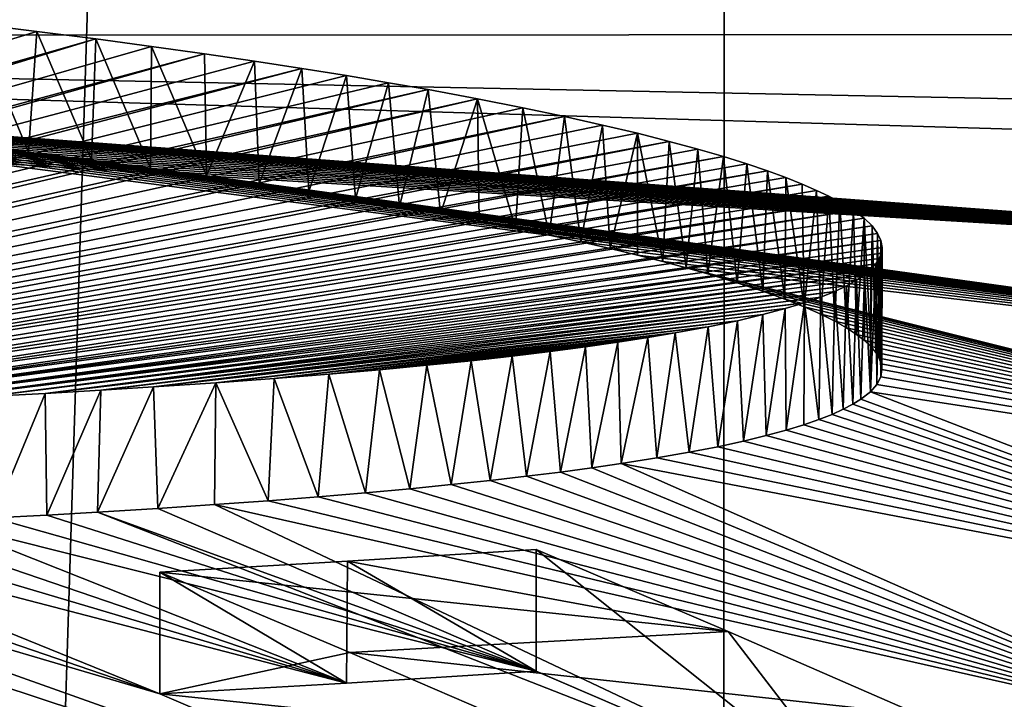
# Model space of a CAD drawing. Header units: millimetres. Extents: x -24 to 24, y 0 to 188.
# Tile 425 of 460: x 1.679 to 2.451, y 173.984 to 174.517. Entities that reach past the tile are written whole.
import ezdxf

# ---------------------------------------------------------------- set-up
doc = ezdxf.new("R2010")
doc.units = ezdxf.units.MM
doc.header["$LTSCALE"] = 58.620611
for name, color, linetype in [('169', 7, 'CONTINUOUS'), ('410', 7, 'CONTINUOUS'), ('412', 7, 'CONTINUOUS'), ('415', 7, 'CONTINUOUS'), ('419', 7, 'CONTINUOUS'), ('420', 7, 'CONTINUOUS'), ('421', 7, 'CONTINUOUS'), ('431', 7, 'CONTINUOUS'), ('432', 7, 'CONTINUOUS'), ('78', 7, 'CONTINUOUS'), ('80', 7, 'CONTINUOUS')]:
    doc.layers.add(name, color=color, linetype=linetype)

msp = doc.modelspace()

# ---------------------------------------------------------------- linework, layer by layer
at = {"layer": '169', "color": 7, "linetype": 'CONTINUOUS'}
for points in [[(0, 147.64197, 255.53095), (2.21484, 147.61118, 255.43329), (0, 178.70804, 246.0331), (0, 147.64197, 255.53095)], [(0, 178.70804, 246.0331), (2.21484, 147.61118, 255.43329), (2.23412, 178.67503, 245.93552), (0, 178.70804, 246.0331)], [(2.23412, 178.67503, 245.93552), (2.21484, 147.61118, 255.43329), (4.44967, 178.57632, 245.64352), (2.23412, 178.67503, 245.93552)], [(2.21484, 147.61118, 255.43329), (4.41078, 147.51907, 255.14114), (4.44967, 178.57632, 245.64352), (2.21484, 147.61118, 255.43329)]]:
    msp.add_3dface(points, dxfattribs=at)
at = {"layer": '410', "color": 7, "linetype": 'CONTINUOUS'}
for points in [[(1.42886, 174.78542, 225.67391), (1.6976, 174.7518, 225.56895), (0.00029, 174.50448, 224.38224), (1.42886, 174.78542, 225.67391)], [(1.6976, 174.7518, 225.56895), (1.95682, 174.71264, 225.44662), (0.00029, 174.50448, 224.38224), (1.6976, 174.7518, 225.56895)], [(1.95682, 174.71264, 225.44662), (2.20546, 174.66816, 225.30761), (0.00029, 174.50448, 224.38224), (1.95682, 174.71264, 225.44662)], [(2.20546, 174.66816, 225.30761), (2.44211, 174.61865, 225.15273), (0.00029, 174.50448, 224.38224), (2.20546, 174.66816, 225.30761)], [(2.44211, 174.61865, 225.15273), (2.66574, 174.5644, 224.98292), (0.00029, 174.50448, 224.38224), (2.44211, 174.61865, 225.15273)], [(2.66574, 174.5644, 224.98292), (2.87548, 174.50569, 224.79895), (0.00029, 174.50448, 224.38224), (2.66574, 174.5644, 224.98292)], [(2.87548, 174.50569, 224.79895), (3.07031, 174.44282, 224.60179), (0.00029, 174.50448, 224.38224), (2.87548, 174.50569, 224.79895)], [(3.07031, 174.44282, 224.60179), (3.16019, 174.41056, 224.50059), (0.00029, 174.50448, 224.38224), (3.07031, 174.44282, 224.60179)], [(0.00029, 174.50448, 224.38224), (3.16019, 174.41056, 224.50059), (3.14746, 174.31505, 224.12432), (0.00029, 174.50448, 224.38224)], [(0.06754, 174.50432, 224.38187), (0.00029, 174.50448, 224.38224), (3.14746, 174.31505, 224.12432), (0.06754, 174.50432, 224.38187)], [(0.13358, 174.50391, 224.38094), (0.06754, 174.50432, 224.38187), (3.14746, 174.31505, 224.12432), (0.13358, 174.50391, 224.38094)], [(0.19841, 174.50327, 224.37949), (0.13358, 174.50391, 224.38094), (3.14746, 174.31505, 224.12432), (0.19841, 174.50327, 224.37949)], [(0.26202, 174.5024, 224.37753), (0.19841, 174.50327, 224.37949), (3.14746, 174.31505, 224.12432), (0.26202, 174.5024, 224.37753)], [(0.32442, 174.50132, 224.3751), (0.26202, 174.5024, 224.37753), (3.14746, 174.31505, 224.12432), (0.32442, 174.50132, 224.3751)], [(0.38572, 174.50004, 224.37221), (0.32442, 174.50132, 224.3751), (3.14746, 174.31505, 224.12432), (0.38572, 174.50004, 224.37221)], [(0.4578, 174.49825, 224.36818), (0.38572, 174.50004, 224.37221), (3.14746, 174.31505, 224.12432), (0.4578, 174.49825, 224.36818)], [(0.52796, 174.49622, 224.36358), (0.4578, 174.49825, 224.36818), (3.14746, 174.31505, 224.12432), (0.52796, 174.49622, 224.36358)], [(0.59585, 174.49397, 224.35848), (0.52796, 174.49622, 224.36358), (3.14746, 174.31505, 224.12432), (0.59585, 174.49397, 224.35848)], [(0.66121, 174.49154, 224.35295), (0.59585, 174.49397, 224.35848), (3.14746, 174.31505, 224.12432), (0.66121, 174.49154, 224.35295)], [(0.72417, 174.48895, 224.34704), (0.66121, 174.49154, 224.35295), (3.14746, 174.31505, 224.12432), (0.72417, 174.48895, 224.34704)], [(0.78501, 174.48621, 224.34076), (0.72417, 174.48895, 224.34704), (3.14746, 174.31505, 224.12432), (0.78501, 174.48621, 224.34076)], [(0.84396, 174.48332, 224.33414), (0.78501, 174.48621, 224.34076), (3.14746, 174.31505, 224.12432), (0.84396, 174.48332, 224.33414)], [(0.90119, 174.4803, 224.32719), (0.84396, 174.48332, 224.33414), (3.14746, 174.31505, 224.12432), (0.90119, 174.4803, 224.32719)], [(0.95645, 174.47718, 224.31996), (0.90119, 174.4803, 224.32719), (3.14746, 174.31505, 224.12432), (0.95645, 174.47718, 224.31996)], [(1.00989, 174.47397, 224.31248), (0.95645, 174.47718, 224.31996), (3.14746, 174.31505, 224.12432), (1.00989, 174.47397, 224.31248)], [(1.07436, 174.46982, 224.30279), (1.00989, 174.47397, 224.31248), (3.14746, 174.31505, 224.12432), (1.07436, 174.46982, 224.30279)], [(1.13635, 174.46554, 224.29275), (1.07436, 174.46982, 224.30279), (3.14746, 174.31505, 224.12432), (1.13635, 174.46554, 224.29275)], [(1.1957, 174.46118, 224.28243), (1.13635, 174.46554, 224.29275), (3.14746, 174.31505, 224.12432), (1.1957, 174.46118, 224.28243)], [(1.2527, 174.45673, 224.27186), (1.1957, 174.46118, 224.28243), (3.14746, 174.31505, 224.12432), (1.2527, 174.45673, 224.27186)], [(1.30756, 174.4522, 224.26102), (1.2527, 174.45673, 224.27186), (3.08699, 174.22026, 223.75087), (1.30756, 174.4522, 224.26102)], [(3.08699, 174.22026, 223.75087), (1.2527, 174.45673, 224.27186), (3.14746, 174.31505, 224.12432), (3.08699, 174.22026, 223.75087)], [(1.36012, 174.44763, 224.25), (1.30756, 174.4522, 224.26102), (3.08699, 174.22026, 223.75087), (1.36012, 174.44763, 224.25)], [(1.41053, 174.44301, 224.2388), (1.36012, 174.44763, 224.25), (3.08699, 174.22026, 223.75087), (1.41053, 174.44301, 224.2388)], [(1.45902, 174.43835, 224.22741), (1.41053, 174.44301, 224.2388), (3.08699, 174.22026, 223.75087), (1.45902, 174.43835, 224.22741)], [(1.50552, 174.43366, 224.2159), (1.45902, 174.43835, 224.22741), (3.08699, 174.22026, 223.75087), (1.50552, 174.43366, 224.2159)], [(1.55006, 174.42897, 224.20428), (1.50552, 174.43366, 224.2159), (3.08699, 174.22026, 223.75087), (1.55006, 174.42897, 224.20428)], [(1.59285, 174.42426, 224.19255), (1.55006, 174.42897, 224.20428), (3.08699, 174.22026, 223.75087), (1.59285, 174.42426, 224.19255)], [(1.63392, 174.41955, 224.18072), (1.59285, 174.42426, 224.19255), (3.08699, 174.22026, 223.75087), (1.63392, 174.41955, 224.18072)], [(1.68593, 174.41329, 224.16487), (1.63392, 174.41955, 224.18072), (3.08699, 174.22026, 223.75087), (1.68593, 174.41329, 224.16487)], [(1.73516, 174.40705, 224.14891), (1.68593, 174.41329, 224.16487), (3.08699, 174.22026, 223.75087), (1.73516, 174.40705, 224.14891)], [(1.78161, 174.40085, 224.13289), (1.73516, 174.40705, 224.14891), (3.08699, 174.22026, 223.75087), (1.78161, 174.40085, 224.13289)], [(1.8254, 174.39471, 224.11685), (1.78161, 174.40085, 224.13289), (3.08699, 174.22026, 223.75087), (1.8254, 174.39471, 224.11685)], [(1.86677, 174.38861, 224.10078), (1.8254, 174.39471, 224.11685), (3.08699, 174.22026, 223.75087), (1.86677, 174.38861, 224.10078)], [(1.90564, 174.3826, 224.08475), (1.86677, 174.38861, 224.10078), (3.08699, 174.22026, 223.75087), (1.90564, 174.3826, 224.08475)], [(1.9423, 174.37665, 224.06875), (1.90564, 174.3826, 224.08475), (3.08699, 174.22026, 223.75087), (1.9423, 174.37665, 224.06875)], [(1.97671, 174.37079, 224.05281), (1.9423, 174.37665, 224.06875), (3.08699, 174.22026, 223.75087), (1.97671, 174.37079, 224.05281)], [(2.00901, 174.36502, 224.03695), (1.97671, 174.37079, 224.05281), (3.08699, 174.22026, 223.75087), (2.00901, 174.36502, 224.03695)], [(2.03935, 174.35934, 224.02118), (2.00901, 174.36502, 224.03695), (3.08699, 174.22026, 223.75087), (2.03935, 174.35934, 224.02118)], [(2.06769, 174.35377, 224.00554), (2.03935, 174.35934, 224.02118), (3.08699, 174.22026, 223.75087), (2.06769, 174.35377, 224.00554)], [(2.09424, 174.34829, 223.99002), (2.06769, 174.35377, 224.00554), (3.08699, 174.22026, 223.75087), (2.09424, 174.34829, 223.99002)], [(2.11898, 174.34293, 223.97466), (2.09424, 174.34829, 223.99002), (3.08699, 174.22026, 223.75087), (2.11898, 174.34293, 223.97466)], [(2.14202, 174.33768, 223.95946), (2.11898, 174.34293, 223.97466), (3.08699, 174.22026, 223.75087), (2.14202, 174.33768, 223.95946)], [(2.16348, 174.33254, 223.94444), (2.14202, 174.33768, 223.95946), (3.08699, 174.22026, 223.75087), (2.16348, 174.33254, 223.94444)], [(2.18333, 174.32753, 223.92963), (2.16348, 174.33254, 223.94444), (3.08699, 174.22026, 223.75087), (2.18333, 174.32753, 223.92963)], [(2.20174, 174.32264, 223.91502), (2.18333, 174.32753, 223.92963), (3.08699, 174.22026, 223.75087), (2.20174, 174.32264, 223.91502)], [(2.2187, 174.31787, 223.90065), (2.20174, 174.32264, 223.91502), (2.97952, 174.12803, 223.38748), (2.2187, 174.31787, 223.90065)], [(2.97952, 174.12803, 223.38748), (2.20174, 174.32264, 223.91502), (3.08699, 174.22026, 223.75087), (2.97952, 174.12803, 223.38748)], [(2.24164, 174.31096, 223.87955), (2.2187, 174.31787, 223.90065), (2.97952, 174.12803, 223.38748), (2.24164, 174.31096, 223.87955)], [(2.2617, 174.30435, 223.85907), (2.24164, 174.31096, 223.87955), (2.97952, 174.12803, 223.38748), (2.2617, 174.30435, 223.85907)], [(2.27919, 174.29804, 223.83923), (2.2617, 174.30435, 223.85907), (2.97952, 174.12803, 223.38748), (2.27919, 174.29804, 223.83923)], [(2.29425, 174.29203, 223.82005), (2.27919, 174.29804, 223.83923), (2.97952, 174.12803, 223.38748), (2.29425, 174.29203, 223.82005)], [(2.30719, 174.28629, 223.8015), (2.29425, 174.29203, 223.82005), (2.97952, 174.12803, 223.38748), (2.30719, 174.28629, 223.8015)], [(2.31822, 174.2808, 223.7835), (2.30719, 174.28629, 223.8015), (2.97952, 174.12803, 223.38748), (2.31822, 174.2808, 223.7835)], [(2.32751, 174.27553, 223.76601), (2.31822, 174.2808, 223.7835), (2.97952, 174.12803, 223.38748), (2.32751, 174.27553, 223.76601)], [(2.33528, 174.27046, 223.74893), (2.32751, 174.27553, 223.76601), (2.97952, 174.12803, 223.38748), (2.33528, 174.27046, 223.74893)], [(2.34162, 174.26556, 223.73223), (2.33528, 174.27046, 223.74893), (2.97952, 174.12803, 223.38748), (2.34162, 174.26556, 223.73223)], [(2.34667, 174.2608, 223.7158), (2.34162, 174.26556, 223.73223), (2.97952, 174.12803, 223.38748), (2.34667, 174.2608, 223.7158)], [(2.3505, 174.25617, 223.69963), (2.34667, 174.2608, 223.7158), (2.97952, 174.12803, 223.38748), (2.3505, 174.25617, 223.69963)], [(2.35318, 174.25167, 223.68368), (2.3505, 174.25617, 223.69963), (2.97952, 174.12803, 223.38748), (2.35318, 174.25167, 223.68368)], [(2.35477, 174.24725, 223.66784), (2.35318, 174.25167, 223.68368), (2.97952, 174.12803, 223.38748), (2.35477, 174.24725, 223.66784)], [(2.35529, 174.24292, 223.65212), (2.35477, 174.24725, 223.66784), (2.97952, 174.12803, 223.38748), (2.35529, 174.24292, 223.65212)], [(2.3543, 174.23704, 223.63045), (2.35529, 174.24292, 223.65212), (2.97952, 174.12803, 223.38748), (2.3543, 174.23704, 223.63045)], [(2.34618, 174.22541, 223.58637), (2.3513, 174.23122, 223.60859), (2.97952, 174.12803, 223.38748), (2.34618, 174.22541, 223.58637)], [(2.3513, 174.23122, 223.60859), (2.3543, 174.23704, 223.63045), (2.97952, 174.12803, 223.38748), (2.3513, 174.23122, 223.60859)], [(2.33877, 174.21957, 223.56362), (2.34618, 174.22541, 223.58637), (2.82671, 174.03976, 223.03969), (2.33877, 174.21957, 223.56362)], [(2.82671, 174.03976, 223.03969), (2.34618, 174.22541, 223.58637), (2.97952, 174.12803, 223.38748), (2.82671, 174.03976, 223.03969)], [(2.32494, 174.21168, 223.5322), (2.33247, 174.21564, 223.54809), (2.82671, 174.03976, 223.03969), (2.32494, 174.21168, 223.5322)], [(2.33247, 174.21564, 223.54809), (2.33877, 174.21957, 223.56362), (2.82671, 174.03976, 223.03969), (2.33247, 174.21564, 223.54809)], [(2.3058, 174.20362, 223.49913), (2.31608, 174.20768, 223.51589), (2.82671, 174.03976, 223.03969), (2.3058, 174.20362, 223.49913)], [(2.31608, 174.20768, 223.51589), (2.32494, 174.21168, 223.5322), (2.82671, 174.03976, 223.03969), (2.31608, 174.20768, 223.51589)], [(2.28019, 174.1953, 223.46396), (2.29386, 174.19949, 223.48182), (2.82671, 174.03976, 223.03969), (2.28019, 174.1953, 223.46396)], [(2.29386, 174.19949, 223.48182), (2.3058, 174.20362, 223.49913), (2.82671, 174.03976, 223.03969), (2.29386, 174.19949, 223.48182)], [(2.26449, 174.19104, 223.44549), (2.28019, 174.1953, 223.46396), (2.82671, 174.03976, 223.03969), (2.26449, 174.19104, 223.44549)], [(2.22656, 174.18234, 223.40679), (2.24671, 174.18671, 223.42643), (2.82671, 174.03976, 223.03969), (2.22656, 174.18234, 223.40679)], [(2.24671, 174.18671, 223.42643), (2.26449, 174.19104, 223.44549), (2.82671, 174.03976, 223.03969), (2.24671, 174.18671, 223.42643)], [(2.17873, 174.1735, 223.36593), (2.20396, 174.17793, 223.3866), (2.82671, 174.03976, 223.03969), (2.17873, 174.1735, 223.36593)], [(2.20396, 174.17793, 223.3866), (2.22656, 174.18234, 223.40679), (2.82671, 174.03976, 223.03969), (2.20396, 174.17793, 223.3866)], [(2.12772, 174.16574, 223.32865), (2.15067, 174.16906, 223.34477), (2.63088, 173.9568, 222.71277), (2.12772, 174.16574, 223.32865)], [(2.15067, 174.16906, 223.34477), (2.17873, 174.1735, 223.36593), (2.82671, 174.03976, 223.03969), (2.15067, 174.16906, 223.34477)], [(2.63088, 173.9568, 222.71277), (2.15067, 174.16906, 223.34477), (2.82671, 174.03976, 223.03969), (2.63088, 173.9568, 222.71277)], [(2.07642, 174.15912, 223.29573), (2.10299, 174.16242, 223.3123), (2.63088, 173.9568, 222.71277), (2.07642, 174.15912, 223.29573)], [(2.10299, 174.16242, 223.3123), (2.12772, 174.16574, 223.32865), (2.63088, 173.9568, 222.71277), (2.10299, 174.16242, 223.3123)], [(2.01747, 174.15259, 223.26206), (2.04798, 174.15585, 223.279), (2.63088, 173.9568, 222.71277), (2.01747, 174.15259, 223.26206)], [(2.04798, 174.15585, 223.279), (2.07642, 174.15912, 223.29573), (2.63088, 173.9568, 222.71277), (2.04798, 174.15585, 223.279)], [(1.91315, 174.14304, 223.21052), (1.95016, 174.14618, 223.2278), (2.63088, 173.9568, 222.71277), (1.91315, 174.14304, 223.21052)], [(1.95016, 174.14618, 223.2278), (1.98494, 174.14937, 223.24503), (2.63088, 173.9568, 222.71277), (1.95016, 174.14618, 223.2278)], [(1.98494, 174.14937, 223.24503), (2.01747, 174.15259, 223.26206), (2.63088, 173.9568, 222.71277), (1.98494, 174.14937, 223.24503)], [(1.83176, 174.13688, 223.17565), (1.87374, 174.13994, 223.19314), (2.63088, 173.9568, 222.71277), (1.83176, 174.13688, 223.17565)], [(1.87374, 174.13994, 223.19314), (1.91315, 174.14304, 223.21052), (2.63088, 173.9568, 222.71277), (1.87374, 174.13994, 223.19314)], [(1.70019, 174.12867, 223.12678), (1.73993, 174.13095, 223.14065), (2.08403, 174.00618, 222.77001), (1.70019, 174.12867, 223.12678)], [(1.73993, 174.13095, 223.14065), (1.78724, 174.1339, 223.15822), (2.34473, 173.89413, 222.44664), (1.73993, 174.13095, 223.14065)], [(2.08403, 174.00618, 222.77001), (1.73993, 174.13095, 223.14065), (2.34473, 173.89413, 222.44664), (2.08403, 174.00618, 222.77001)], [(1.78724, 174.1339, 223.15822), (1.83176, 174.13688, 223.17565), (2.34473, 173.89413, 222.44664), (1.78724, 174.1339, 223.15822)], [(2.34473, 173.89413, 222.44664), (1.83176, 174.13688, 223.17565), (2.63088, 173.9568, 222.71277), (2.34473, 173.89413, 222.44664)], [(1.52017, 174.11992, 223.07127), (1.56834, 174.12202, 223.08501), (1.93526, 173.99689, 222.71369), (1.52017, 174.11992, 223.07127)], [(1.56834, 174.12202, 223.08501), (1.61448, 174.12418, 223.09884), (1.93526, 173.99689, 222.71369), (1.56834, 174.12202, 223.08501)], [(1.61448, 174.12418, 223.09884), (1.65847, 174.12642, 223.11288), (2.08403, 174.00618, 222.77001), (1.61448, 174.12418, 223.09884)], [(1.93526, 173.99689, 222.71369), (1.61448, 174.12418, 223.09884), (2.08403, 174.00618, 222.77001), (1.93526, 173.99689, 222.71369)], [(1.65847, 174.12642, 223.11288), (1.70019, 174.12867, 223.12678), (2.08403, 174.00618, 222.77001), (1.65847, 174.12642, 223.11288)], [(1.36349, 174.11397, 223.0312), (1.4172, 174.11584, 223.04411), (1.78879, 173.9885, 222.66284), (1.36349, 174.11397, 223.0312)], [(1.4172, 174.11584, 223.04411), (1.46985, 174.11782, 223.05753), (1.78879, 173.9885, 222.66284), (1.4172, 174.11584, 223.04411)], [(1.46985, 174.11782, 223.05753), (1.52017, 174.11992, 223.07127), (1.93526, 173.99689, 222.71369), (1.46985, 174.11782, 223.05753)], [(1.78879, 173.9885, 222.66284), (1.46985, 174.11782, 223.05753), (1.93526, 173.99689, 222.71369), (1.78879, 173.9885, 222.66284)], [(1.09388, 174.10635, 222.97645), (1.14655, 174.10762, 222.9859), (1.94863, 173.77571, 221.99898), (1.09388, 174.10635, 222.97645)], [(1.67188, 173.74278, 221.85669), (1.09388, 174.10635, 222.97645), (1.94863, 173.77571, 221.99898), (1.67188, 173.74278, 221.85669)], [(1.14655, 174.10762, 222.9859), (1.19995, 174.10901, 222.99606), (1.94863, 173.77571, 221.99898), (1.14655, 174.10762, 222.9859)], [(1.19995, 174.10901, 222.99606), (1.25454, 174.11052, 223.00704), (1.94863, 173.77571, 221.99898), (1.19995, 174.10901, 222.99606)], [(1.25454, 174.11052, 223.00704), (1.30945, 174.11218, 223.01881), (1.94863, 173.77571, 221.99898), (1.25454, 174.11052, 223.00704)], [(1.30945, 174.11218, 223.01881), (1.36349, 174.11397, 223.0312), (2.14169, 173.83705, 222.22504), (1.30945, 174.11218, 223.01881)], [(1.94863, 173.77571, 221.99898), (1.30945, 174.11218, 223.01881), (2.14169, 173.83705, 222.22504), (1.94863, 173.77571, 221.99898)], [(2.14169, 173.83705, 222.22504), (1.36349, 174.11397, 223.0312), (1.78879, 173.9885, 222.66284), (2.14169, 173.83705, 222.22504)]]:
    msp.add_3dface(points, dxfattribs=at)
at = {"layer": '412', "color": 7, "linetype": 'CONTINUOUS'}
for points in [[(2.08405, 174.10168, 222.73989), (2.23462, 174.03749, 222.55296), (1.93617, 174.09242, 222.68391), (2.08405, 174.10168, 222.73989)], [(1.93617, 174.09242, 222.68391), (2.23462, 174.03749, 222.55296), (1.78881, 174.08397, 222.63274), (1.93617, 174.09242, 222.68391)], [(1.78881, 174.08397, 222.63274), (2.23462, 174.03749, 222.55296), (1.93783, 174.02096, 222.44756), (1.78881, 174.08397, 222.63274)], [(2.23462, 174.03749, 222.55296), (2.38404, 173.97239, 222.3679), (1.93783, 174.02096, 222.44756), (2.23462, 174.03749, 222.55296)], [(1.93783, 174.02096, 222.44756), (2.38404, 173.97239, 222.3679), (2.08447, 173.95763, 222.26577), (1.93783, 174.02096, 222.44756)]]:
    msp.add_3dface(points, dxfattribs=at)
at = {"layer": '415', "color": 7, "linetype": 'CONTINUOUS'}
for points in [[(1.64361, 174.51397, 224.14767), (1.69234, 174.50808, 224.13273), (0.66333, 174.19431, 222.88841), (1.64361, 174.51397, 224.14767)], [(1.69234, 174.50808, 224.13273), (1.73862, 174.50218, 224.1176), (0.66333, 174.19431, 222.88841), (1.69234, 174.50808, 224.13273)], [(0.66333, 174.19431, 222.88841), (1.73862, 174.50218, 224.1176), (0.72979, 174.19516, 222.89529), (0.66333, 174.19431, 222.88841)], [(1.73862, 174.50218, 224.1176), (1.78242, 174.49632, 224.10246), (0.72979, 174.19516, 222.89529), (1.73862, 174.50218, 224.1176)], [(1.78242, 174.49632, 224.10246), (1.82384, 174.49052, 224.08732), (0.72979, 174.19516, 222.89529), (1.78242, 174.49632, 224.10246)], [(0.72979, 174.19516, 222.89529), (1.82384, 174.49052, 224.08732), (0.77682, 174.19584, 222.90061), (0.72979, 174.19516, 222.89529)], [(1.82384, 174.49052, 224.08732), (1.86311, 174.48475, 224.07209), (0.77682, 174.19584, 222.90061), (1.82384, 174.49052, 224.08732)], [(1.86311, 174.48475, 224.07209), (1.90014, 174.47906, 224.05695), (0.77682, 174.19584, 222.90061), (1.86311, 174.48475, 224.07209)], [(0.77682, 174.19584, 222.90061), (1.90014, 174.47906, 224.05695), (0.82639, 174.19658, 222.90657), (0.77682, 174.19584, 222.90061)], [(1.90014, 174.47906, 224.05695), (1.93515, 174.47342, 224.04181), (0.82639, 174.19658, 222.90657), (1.90014, 174.47906, 224.05695)], [(1.93515, 174.47342, 224.04181), (1.96819, 174.46786, 224.0267), (0.82639, 174.19658, 222.90657), (1.93515, 174.47342, 224.04181)], [(1.96819, 174.46786, 224.0267), (1.99928, 174.46238, 224.0117), (0.82639, 174.19658, 222.90657), (1.96819, 174.46786, 224.0267)], [(0.82639, 174.19658, 222.90657), (1.99928, 174.46238, 224.0117), (0.87905, 174.19745, 222.91339), (0.82639, 174.19658, 222.90657)], [(1.99928, 174.46238, 224.0117), (2.03798, 174.45519, 223.99177), (0.87905, 174.19745, 222.91339), (1.99928, 174.46238, 224.0117)], [(0.87905, 174.19745, 222.91339), (2.03798, 174.45519, 223.99177), (0.93515, 174.19846, 222.9212), (0.87905, 174.19745, 222.91339)], [(2.03798, 174.45519, 223.99177), (2.07354, 174.44818, 223.97207), (0.93515, 174.19846, 222.9212), (2.03798, 174.45519, 223.99177)], [(2.07354, 174.44818, 223.97207), (2.10625, 174.44132, 223.95254), (0.93515, 174.19846, 222.9212), (2.07354, 174.44818, 223.97207)], [(0.93515, 174.19846, 222.9212), (2.10625, 174.44132, 223.95254), (0.9951, 174.19961, 222.9301), (0.93515, 174.19846, 222.9212)], [(2.10625, 174.44132, 223.95254), (2.13613, 174.43465, 223.9333), (0.9951, 174.19961, 222.9301), (2.10625, 174.44132, 223.95254)], [(2.13613, 174.43465, 223.9333), (2.16347, 174.42815, 223.91431), (0.9951, 174.19961, 222.9301), (2.13613, 174.43465, 223.9333)], [(2.16347, 174.42815, 223.91431), (2.18828, 174.42184, 223.89565), (0.9951, 174.19961, 222.9301), (2.16347, 174.42815, 223.91431)], [(0.9951, 174.19961, 222.9301), (2.18828, 174.42184, 223.89565), (1.05969, 174.20101, 222.94057), (0.9951, 174.19961, 222.9301)], [(2.18828, 174.42184, 223.89565), (2.21081, 174.41572, 223.87732), (1.05969, 174.20101, 222.94057), (2.18828, 174.42184, 223.89565)], [(2.21081, 174.41572, 223.87732), (2.23108, 174.40982, 223.85938), (1.05969, 174.20101, 222.94057), (2.21081, 174.41572, 223.87732)], [(1.05969, 174.20101, 222.94057), (2.23108, 174.40982, 223.85938), (1.11138, 174.20218, 222.94939), (1.05969, 174.20101, 222.94057)], [(2.23108, 174.40982, 223.85938), (2.24931, 174.40411, 223.84185), (1.11138, 174.20218, 222.94939), (2.23108, 174.40982, 223.85938)], [(2.24931, 174.40411, 223.84185), (2.26554, 174.39862, 223.82477), (1.11138, 174.20218, 222.94939), (2.24931, 174.40411, 223.84185)], [(1.11138, 174.20218, 222.94939), (2.26554, 174.39862, 223.82477), (1.16651, 174.20358, 222.95959), (1.11138, 174.20218, 222.94939)], [(2.26554, 174.39862, 223.82477), (2.27999, 174.39335, 223.80815), (1.16651, 174.20358, 222.95959), (2.26554, 174.39862, 223.82477)], [(2.27999, 174.39335, 223.80815), (2.29271, 174.38828, 223.792), (1.16651, 174.20358, 222.95959), (2.27999, 174.39335, 223.80815)], [(1.16651, 174.20358, 222.95959), (2.29271, 174.38828, 223.792), (1.22536, 174.20515, 222.97103), (1.16651, 174.20358, 222.95959)], [(2.29271, 174.38828, 223.792), (2.30393, 174.38341, 223.77629), (1.22536, 174.20515, 222.97103), (2.29271, 174.38828, 223.792)], [(2.30393, 174.38341, 223.77629), (2.31372, 174.37872, 223.76101), (1.22536, 174.20515, 222.97103), (2.30393, 174.38341, 223.77629)], [(2.31372, 174.37872, 223.76101), (2.32227, 174.3742, 223.74608), (1.22536, 174.20515, 222.97103), (2.31372, 174.37872, 223.76101)], [(1.22536, 174.20515, 222.97103), (2.32227, 174.3742, 223.74608), (1.28725, 174.20696, 222.98395), (1.22536, 174.20515, 222.97103)], [(2.32227, 174.3742, 223.74608), (2.33293, 174.36769, 223.7243), (1.28725, 174.20696, 222.98395), (2.32227, 174.3742, 223.74608)], [(1.28725, 174.20696, 222.98395), (2.33293, 174.36769, 223.7243), (1.33935, 174.20864, 222.99561), (1.28725, 174.20696, 222.98395)], [(2.33293, 174.36769, 223.7243), (2.34126, 174.36147, 223.70315), (1.33935, 174.20864, 222.99561), (2.33293, 174.36769, 223.7243)], [(2.34126, 174.36147, 223.70315), (2.34753, 174.35548, 223.68246), (1.33935, 174.20864, 222.99561), (2.34126, 174.36147, 223.70315)], [(1.33935, 174.20864, 222.99561), (2.34753, 174.35548, 223.68246), (1.39295, 174.21045, 223.00817), (1.33935, 174.20864, 222.99561)], [(2.34753, 174.35548, 223.68246), (2.35189, 174.34968, 223.66212), (1.39295, 174.21045, 223.00817), (2.34753, 174.35548, 223.68246)], [(2.35189, 174.34968, 223.66212), (2.35446, 174.34404, 223.642), (1.39295, 174.21045, 223.00817), (2.35189, 174.34968, 223.66212)], [(1.39295, 174.21045, 223.00817), (2.35446, 174.34404, 223.642), (1.44645, 174.21239, 223.02142), (1.39295, 174.21045, 223.00817)], [(2.35446, 174.34404, 223.642), (2.3553, 174.33852, 223.62198), (1.44645, 174.21239, 223.02142), (2.35446, 174.34404, 223.642)], [(1.44645, 174.21239, 223.02142), (2.3553, 174.33852, 223.62198), (2.35478, 174.33421, 223.60616), (1.44645, 174.21239, 223.02142)], [(1.50054, 174.21457, 223.03582), (1.44645, 174.21239, 223.02142), (2.35478, 174.33421, 223.60616), (1.50054, 174.21457, 223.03582)], [(2.35318, 174.32994, 223.59023), (1.50054, 174.21457, 223.03582), (2.35478, 174.33421, 223.60616), (2.35318, 174.32994, 223.59023)], [(2.3505, 174.32569, 223.57421), (1.50054, 174.21457, 223.03582), (2.35318, 174.32994, 223.59023), (2.3505, 174.32569, 223.57421)], [(1.55379, 174.21685, 223.05074), (1.50054, 174.21457, 223.03582), (2.3505, 174.32569, 223.57421), (1.55379, 174.21685, 223.05074)], [(2.34666, 174.32144, 223.55795), (1.55379, 174.21685, 223.05074), (2.3505, 174.32569, 223.57421), (2.34666, 174.32144, 223.55795)], [(2.34162, 174.31717, 223.54142), (1.55379, 174.21685, 223.05074), (2.34666, 174.32144, 223.55795), (2.34162, 174.31717, 223.54142)], [(1.60436, 174.21914, 223.06557), (1.55379, 174.21685, 223.05074), (2.34162, 174.31717, 223.54142), (1.60436, 174.21914, 223.06557)], [(2.3353, 174.31289, 223.52457), (1.60436, 174.21914, 223.06557), (2.34162, 174.31717, 223.54142), (2.3353, 174.31289, 223.52457)], [(2.32754, 174.30856, 223.5073), (1.60436, 174.21914, 223.06557), (2.3353, 174.31289, 223.52457), (2.32754, 174.30856, 223.5073)], [(1.65272, 174.22158, 223.08086), (1.60436, 174.21914, 223.06557), (2.32754, 174.30856, 223.5073), (1.65272, 174.22158, 223.08086)], [(2.31829, 174.30419, 223.48957), (1.65272, 174.22158, 223.08086), (2.32754, 174.30856, 223.5073), (2.31829, 174.30419, 223.48957)], [(1.69887, 174.22408, 223.09624), (1.65272, 174.22158, 223.08086), (2.31829, 174.30419, 223.48957), (1.69887, 174.22408, 223.09624)], [(2.30728, 174.29974, 223.47128), (1.69887, 174.22408, 223.09624), (2.31829, 174.30419, 223.48957), (2.30728, 174.29974, 223.47128)], [(2.29439, 174.29523, 223.45239), (1.69887, 174.22408, 223.09624), (2.30728, 174.29974, 223.47128), (2.29439, 174.29523, 223.45239)], [(1.74263, 174.22657, 223.11145), (1.69887, 174.22408, 223.09624), (2.29439, 174.29523, 223.45239), (1.74263, 174.22657, 223.11145)], [(2.27936, 174.29063, 223.43279), (1.74263, 174.22657, 223.11145), (2.29439, 174.29523, 223.45239), (2.27936, 174.29063, 223.43279)], [(1.78398, 174.22917, 223.12683), (1.74263, 174.22657, 223.11145), (2.27936, 174.29063, 223.43279), (1.78398, 174.22917, 223.12683)], [(2.26192, 174.28595, 223.41248), (1.78398, 174.22917, 223.12683), (2.27936, 174.29063, 223.43279), (2.26192, 174.28595, 223.41248)], [(2.24193, 174.28118, 223.39144), (1.78398, 174.22917, 223.12683), (2.26192, 174.28595, 223.41248), (2.24193, 174.28118, 223.39144)], [(1.83286, 174.23244, 223.14595), (1.78398, 174.22917, 223.12683), (2.24193, 174.28118, 223.39144), (1.83286, 174.23244, 223.14595)], [(2.21904, 174.27637, 223.36973), (1.83286, 174.23244, 223.14595), (2.24193, 174.28118, 223.39144), (2.21904, 174.27637, 223.36973)], [(1.87855, 174.2358, 223.16506), (1.83286, 174.23244, 223.14595), (2.21904, 174.27637, 223.36973), (1.87855, 174.2358, 223.16506)], [(2.19314, 174.27152, 223.34738), (1.87855, 174.2358, 223.16506), (2.21904, 174.27637, 223.36973), (2.19314, 174.27152, 223.34738)], [(1.92127, 174.23921, 223.18411), (1.87855, 174.2358, 223.16506), (2.19314, 174.27152, 223.34738), (1.92127, 174.23921, 223.18411)], [(2.17158, 174.26787, 223.33023), (1.92127, 174.23921, 223.18411), (2.19314, 174.27152, 223.34738), (2.17158, 174.26787, 223.33023)], [(1.9612, 174.24267, 223.20301), (1.92127, 174.23921, 223.18411), (2.17158, 174.26787, 223.33023), (1.9612, 174.24267, 223.20301)], [(2.14813, 174.26421, 223.31278), (1.9612, 174.24267, 223.20301), (2.17158, 174.26787, 223.33023), (2.14813, 174.26421, 223.31278)], [(2.12261, 174.26057, 223.29507), (1.9612, 174.24267, 223.20301), (2.14813, 174.26421, 223.31278), (2.12261, 174.26057, 223.29507)], [(1.99836, 174.24619, 223.22183), (1.9612, 174.24267, 223.20301), (2.12261, 174.26057, 223.29507), (1.99836, 174.24619, 223.22183)], [(2.09504, 174.25693, 223.27707), (1.99836, 174.24619, 223.22183), (2.12261, 174.26057, 223.29507), (2.09504, 174.25693, 223.27707)], [(2.03304, 174.24973, 223.24042), (1.99836, 174.24619, 223.22183), (2.09504, 174.25693, 223.27707), (2.03304, 174.24973, 223.24042)], [(2.06516, 174.25333, 223.25888), (2.03304, 174.24973, 223.24042), (2.09504, 174.25693, 223.27707), (2.06516, 174.25333, 223.25888)]]:
    msp.add_3dface(points, dxfattribs=at)
at = {"layer": '419', "color": 7, "linetype": 'CONTINUOUS'}
for points in [[(2.08403, 174.00618, 222.77001), (2.34473, 173.89413, 222.44664), (2.08405, 174.10168, 222.73989), (2.08403, 174.00618, 222.77001)], [(2.34473, 173.89413, 222.44664), (2.23462, 174.03749, 222.55296), (2.08405, 174.10168, 222.73989), (2.34473, 173.89413, 222.44664)], [(2.34473, 173.89413, 222.44664), (2.38404, 173.97239, 222.3679), (2.23462, 174.03749, 222.55296), (2.34473, 173.89413, 222.44664)]]:
    msp.add_3dface(points, dxfattribs=at)
at = {"layer": '420', "color": 7, "linetype": 'CONTINUOUS'}
for points in [[(2.08403, 174.00618, 222.77001), (2.08405, 174.10168, 222.73989), (1.93617, 174.09242, 222.68391), (2.08403, 174.00618, 222.77001)], [(1.93526, 173.99689, 222.71369), (1.93617, 174.09242, 222.68391), (1.78881, 174.08397, 222.63274), (1.93526, 173.99689, 222.71369)], [(1.93526, 173.99689, 222.71369), (2.08403, 174.00618, 222.77001), (1.93617, 174.09242, 222.68391), (1.93526, 173.99689, 222.71369)], [(1.78879, 173.9885, 222.66284), (1.93526, 173.99689, 222.71369), (1.78881, 174.08397, 222.63274), (1.78879, 173.9885, 222.66284)]]:
    msp.add_3dface(points, dxfattribs=at)
at = {"layer": '421', "color": 7, "linetype": 'CONTINUOUS'}
for points in [[(1.78879, 173.9885, 222.66284), (1.78881, 174.08397, 222.63274), (1.93783, 174.02096, 222.44756), (1.78879, 173.9885, 222.66284)], [(1.78879, 173.9885, 222.66284), (1.93783, 174.02096, 222.44756), (2.08447, 173.95763, 222.26577), (1.78879, 173.9885, 222.66284)], [(2.14169, 173.83705, 222.22504), (1.78879, 173.9885, 222.66284), (2.08447, 173.95763, 222.26577), (2.14169, 173.83705, 222.22504)]]:
    msp.add_3dface(points, dxfattribs=at)
at = {"layer": '431', "color": 7, "linetype": 'CONTINUOUS'}
for points in [[(2.35529, 174.24292, 223.65212), (2.3543, 174.23704, 223.63045), (2.3553, 174.33852, 223.62198), (2.35529, 174.24292, 223.65212)], [(2.3553, 174.33852, 223.62198), (2.3543, 174.23704, 223.63045), (2.35478, 174.33421, 223.60616), (2.3553, 174.33852, 223.62198)], [(2.3543, 174.23704, 223.63045), (2.35318, 174.32994, 223.59023), (2.35478, 174.33421, 223.60616), (2.3543, 174.23704, 223.63045)], [(2.3513, 174.23122, 223.60859), (2.34618, 174.22541, 223.58637), (2.3505, 174.32569, 223.57421), (2.3513, 174.23122, 223.60859)], [(2.34618, 174.22541, 223.58637), (2.34666, 174.32144, 223.55795), (2.3505, 174.32569, 223.57421), (2.34618, 174.22541, 223.58637)], [(2.3513, 174.23122, 223.60859), (2.3505, 174.32569, 223.57421), (2.35318, 174.32994, 223.59023), (2.3513, 174.23122, 223.60859)], [(2.3543, 174.23704, 223.63045), (2.3513, 174.23122, 223.60859), (2.35318, 174.32994, 223.59023), (2.3543, 174.23704, 223.63045)], [(2.33877, 174.21957, 223.56362), (2.3353, 174.31289, 223.52457), (2.34162, 174.31717, 223.54142), (2.33877, 174.21957, 223.56362)], [(2.34618, 174.22541, 223.58637), (2.33877, 174.21957, 223.56362), (2.34162, 174.31717, 223.54142), (2.34618, 174.22541, 223.58637)], [(2.34618, 174.22541, 223.58637), (2.34162, 174.31717, 223.54142), (2.34666, 174.32144, 223.55795), (2.34618, 174.22541, 223.58637)], [(2.32494, 174.21168, 223.5322), (2.31829, 174.30419, 223.48957), (2.32754, 174.30856, 223.5073), (2.32494, 174.21168, 223.5322)], [(2.33247, 174.21564, 223.54809), (2.32494, 174.21168, 223.5322), (2.32754, 174.30856, 223.5073), (2.33247, 174.21564, 223.54809)], [(2.33247, 174.21564, 223.54809), (2.32754, 174.30856, 223.5073), (2.3353, 174.31289, 223.52457), (2.33247, 174.21564, 223.54809)], [(2.33877, 174.21957, 223.56362), (2.33247, 174.21564, 223.54809), (2.3353, 174.31289, 223.52457), (2.33877, 174.21957, 223.56362)], [(2.3058, 174.20362, 223.49913), (2.29439, 174.29523, 223.45239), (2.30728, 174.29974, 223.47128), (2.3058, 174.20362, 223.49913)], [(2.31608, 174.20768, 223.51589), (2.3058, 174.20362, 223.49913), (2.30728, 174.29974, 223.47128), (2.31608, 174.20768, 223.51589)], [(2.31608, 174.20768, 223.51589), (2.30728, 174.29974, 223.47128), (2.31829, 174.30419, 223.48957), (2.31608, 174.20768, 223.51589)], [(2.32494, 174.21168, 223.5322), (2.31608, 174.20768, 223.51589), (2.31829, 174.30419, 223.48957), (2.32494, 174.21168, 223.5322)], [(2.28019, 174.1953, 223.46396), (2.27936, 174.29063, 223.43279), (2.29439, 174.29523, 223.45239), (2.28019, 174.1953, 223.46396)], [(2.29386, 174.19949, 223.48182), (2.28019, 174.1953, 223.46396), (2.29439, 174.29523, 223.45239), (2.29386, 174.19949, 223.48182)], [(2.3058, 174.20362, 223.49913), (2.29386, 174.19949, 223.48182), (2.29439, 174.29523, 223.45239), (2.3058, 174.20362, 223.49913)], [(2.24671, 174.18671, 223.42643), (2.24193, 174.28118, 223.39144), (2.26192, 174.28595, 223.41248), (2.24671, 174.18671, 223.42643)], [(2.26449, 174.19104, 223.44549), (2.24671, 174.18671, 223.42643), (2.26192, 174.28595, 223.41248), (2.26449, 174.19104, 223.44549)], [(2.26449, 174.19104, 223.44549), (2.26192, 174.28595, 223.41248), (2.27936, 174.29063, 223.43279), (2.26449, 174.19104, 223.44549)], [(2.28019, 174.1953, 223.46396), (2.26449, 174.19104, 223.44549), (2.27936, 174.29063, 223.43279), (2.28019, 174.1953, 223.46396)], [(2.20396, 174.17793, 223.3866), (2.19314, 174.27152, 223.34738), (2.21904, 174.27637, 223.36973), (2.20396, 174.17793, 223.3866)], [(2.22656, 174.18234, 223.40679), (2.20396, 174.17793, 223.3866), (2.21904, 174.27637, 223.36973), (2.22656, 174.18234, 223.40679)], [(2.22656, 174.18234, 223.40679), (2.21904, 174.27637, 223.36973), (2.24193, 174.28118, 223.39144), (2.22656, 174.18234, 223.40679)], [(2.24671, 174.18671, 223.42643), (2.22656, 174.18234, 223.40679), (2.24193, 174.28118, 223.39144), (2.24671, 174.18671, 223.42643)], [(2.17873, 174.1735, 223.36593), (2.17158, 174.26787, 223.33023), (2.19314, 174.27152, 223.34738), (2.17873, 174.1735, 223.36593)], [(2.20396, 174.17793, 223.3866), (2.17873, 174.1735, 223.36593), (2.19314, 174.27152, 223.34738), (2.20396, 174.17793, 223.3866)], [(2.12772, 174.16574, 223.32865), (2.12261, 174.26057, 223.29507), (2.14813, 174.26421, 223.31278), (2.12772, 174.16574, 223.32865)], [(2.15067, 174.16906, 223.34477), (2.12772, 174.16574, 223.32865), (2.14813, 174.26421, 223.31278), (2.15067, 174.16906, 223.34477)], [(2.15067, 174.16906, 223.34477), (2.14813, 174.26421, 223.31278), (2.17158, 174.26787, 223.33023), (2.15067, 174.16906, 223.34477)], [(2.17873, 174.1735, 223.36593), (2.15067, 174.16906, 223.34477), (2.17158, 174.26787, 223.33023), (2.17873, 174.1735, 223.36593)], [(2.04798, 174.15585, 223.279), (2.03304, 174.24973, 223.24042), (2.06516, 174.25333, 223.25888), (2.04798, 174.15585, 223.279)], [(2.07642, 174.15912, 223.29573), (2.04798, 174.15585, 223.279), (2.06516, 174.25333, 223.25888), (2.07642, 174.15912, 223.29573)], [(2.07642, 174.15912, 223.29573), (2.06516, 174.25333, 223.25888), (2.09504, 174.25693, 223.27707), (2.07642, 174.15912, 223.29573)], [(2.10299, 174.16242, 223.3123), (2.07642, 174.15912, 223.29573), (2.09504, 174.25693, 223.27707), (2.10299, 174.16242, 223.3123)], [(2.10299, 174.16242, 223.3123), (2.09504, 174.25693, 223.27707), (2.12261, 174.26057, 223.29507), (2.10299, 174.16242, 223.3123)], [(2.12772, 174.16574, 223.32865), (2.10299, 174.16242, 223.3123), (2.12261, 174.26057, 223.29507), (2.12772, 174.16574, 223.32865)], [(1.98494, 174.14937, 223.24503), (1.9612, 174.24267, 223.20301), (1.99836, 174.24619, 223.22183), (1.98494, 174.14937, 223.24503)], [(2.01747, 174.15259, 223.26206), (1.98494, 174.14937, 223.24503), (1.99836, 174.24619, 223.22183), (2.01747, 174.15259, 223.26206)], [(2.01747, 174.15259, 223.26206), (1.99836, 174.24619, 223.22183), (2.03304, 174.24973, 223.24042), (2.01747, 174.15259, 223.26206)], [(2.04798, 174.15585, 223.279), (2.01747, 174.15259, 223.26206), (2.03304, 174.24973, 223.24042), (2.04798, 174.15585, 223.279)], [(1.91315, 174.14304, 223.21052), (1.87855, 174.2358, 223.16506), (1.92127, 174.23921, 223.18411), (1.91315, 174.14304, 223.21052)], [(1.95016, 174.14618, 223.2278), (1.91315, 174.14304, 223.21052), (1.92127, 174.23921, 223.18411), (1.95016, 174.14618, 223.2278)], [(1.95016, 174.14618, 223.2278), (1.92127, 174.23921, 223.18411), (1.9612, 174.24267, 223.20301), (1.95016, 174.14618, 223.2278)], [(1.98494, 174.14937, 223.24503), (1.95016, 174.14618, 223.2278), (1.9612, 174.24267, 223.20301), (1.98494, 174.14937, 223.24503)], [(1.78724, 174.1339, 223.15822), (1.78398, 174.22917, 223.12683), (1.83286, 174.23244, 223.14595), (1.78724, 174.1339, 223.15822)], [(1.83176, 174.13688, 223.17565), (1.78724, 174.1339, 223.15822), (1.83286, 174.23244, 223.14595), (1.83176, 174.13688, 223.17565)], [(1.87374, 174.13994, 223.19314), (1.83176, 174.13688, 223.17565), (1.83286, 174.23244, 223.14595), (1.87374, 174.13994, 223.19314)], [(1.87374, 174.13994, 223.19314), (1.83286, 174.23244, 223.14595), (1.87855, 174.2358, 223.16506), (1.87374, 174.13994, 223.19314)], [(1.91315, 174.14304, 223.21052), (1.87374, 174.13994, 223.19314), (1.87855, 174.2358, 223.16506), (1.91315, 174.14304, 223.21052)], [(1.65847, 174.12642, 223.11288), (1.65272, 174.22158, 223.08086), (1.69887, 174.22408, 223.09624), (1.65847, 174.12642, 223.11288)], [(1.70019, 174.12867, 223.12678), (1.65847, 174.12642, 223.11288), (1.69887, 174.22408, 223.09624), (1.70019, 174.12867, 223.12678)], [(1.70019, 174.12867, 223.12678), (1.69887, 174.22408, 223.09624), (1.74263, 174.22657, 223.11145), (1.70019, 174.12867, 223.12678)], [(1.73993, 174.13095, 223.14065), (1.70019, 174.12867, 223.12678), (1.74263, 174.22657, 223.11145), (1.73993, 174.13095, 223.14065)], [(1.78724, 174.1339, 223.15822), (1.73993, 174.13095, 223.14065), (1.78398, 174.22917, 223.12683), (1.78724, 174.1339, 223.15822)], [(1.73993, 174.13095, 223.14065), (1.74263, 174.22657, 223.11145), (1.78398, 174.22917, 223.12683), (1.73993, 174.13095, 223.14065)]]:
    msp.add_3dface(points, dxfattribs=at)
at = {"layer": '432', "color": 7, "linetype": 'CONTINUOUS'}
for points in [[(1.63392, 174.41955, 224.18072), (1.68593, 174.41329, 224.16487), (1.64361, 174.51397, 224.14767), (1.63392, 174.41955, 224.18072)], [(1.68593, 174.41329, 224.16487), (1.69234, 174.50808, 224.13273), (1.64361, 174.51397, 224.14767), (1.68593, 174.41329, 224.16487)], [(1.68593, 174.41329, 224.16487), (1.73516, 174.40705, 224.14891), (1.69234, 174.50808, 224.13273), (1.68593, 174.41329, 224.16487)], [(1.73516, 174.40705, 224.14891), (1.73862, 174.50218, 224.1176), (1.69234, 174.50808, 224.13273), (1.73516, 174.40705, 224.14891)], [(1.73516, 174.40705, 224.14891), (1.78161, 174.40085, 224.13289), (1.73862, 174.50218, 224.1176), (1.73516, 174.40705, 224.14891)], [(1.78161, 174.40085, 224.13289), (1.78242, 174.49632, 224.10246), (1.73862, 174.50218, 224.1176), (1.78161, 174.40085, 224.13289)], [(1.78161, 174.40085, 224.13289), (1.8254, 174.39471, 224.11685), (1.78242, 174.49632, 224.10246), (1.78161, 174.40085, 224.13289)], [(1.8254, 174.39471, 224.11685), (1.82384, 174.49052, 224.08732), (1.78242, 174.49632, 224.10246), (1.8254, 174.39471, 224.11685)], [(1.8254, 174.39471, 224.11685), (1.86311, 174.48475, 224.07209), (1.82384, 174.49052, 224.08732), (1.8254, 174.39471, 224.11685)], [(1.8254, 174.39471, 224.11685), (1.86677, 174.38861, 224.10078), (1.86311, 174.48475, 224.07209), (1.8254, 174.39471, 224.11685)], [(1.86677, 174.38861, 224.10078), (1.90014, 174.47906, 224.05695), (1.86311, 174.48475, 224.07209), (1.86677, 174.38861, 224.10078)], [(1.86677, 174.38861, 224.10078), (1.90564, 174.3826, 224.08475), (1.90014, 174.47906, 224.05695), (1.86677, 174.38861, 224.10078)], [(1.90564, 174.3826, 224.08475), (1.93515, 174.47342, 224.04181), (1.90014, 174.47906, 224.05695), (1.90564, 174.3826, 224.08475)], [(1.90564, 174.3826, 224.08475), (1.9423, 174.37665, 224.06875), (1.93515, 174.47342, 224.04181), (1.90564, 174.3826, 224.08475)], [(1.9423, 174.37665, 224.06875), (1.96819, 174.46786, 224.0267), (1.93515, 174.47342, 224.04181), (1.9423, 174.37665, 224.06875)], [(1.9423, 174.37665, 224.06875), (1.97671, 174.37079, 224.05281), (1.96819, 174.46786, 224.0267), (1.9423, 174.37665, 224.06875)], [(1.97671, 174.37079, 224.05281), (1.99928, 174.46238, 224.0117), (1.96819, 174.46786, 224.0267), (1.97671, 174.37079, 224.05281)], [(1.97671, 174.37079, 224.05281), (2.00901, 174.36502, 224.03695), (1.99928, 174.46238, 224.0117), (1.97671, 174.37079, 224.05281)], [(2.00901, 174.36502, 224.03695), (2.03798, 174.45519, 223.99177), (1.99928, 174.46238, 224.0117), (2.00901, 174.36502, 224.03695)], [(2.00901, 174.36502, 224.03695), (2.03935, 174.35934, 224.02118), (2.03798, 174.45519, 223.99177), (2.00901, 174.36502, 224.03695)], [(2.03935, 174.35934, 224.02118), (2.06769, 174.35377, 224.00554), (2.03798, 174.45519, 223.99177), (2.03935, 174.35934, 224.02118)], [(2.06769, 174.35377, 224.00554), (2.07354, 174.44818, 223.97207), (2.03798, 174.45519, 223.99177), (2.06769, 174.35377, 224.00554)], [(2.06769, 174.35377, 224.00554), (2.09424, 174.34829, 223.99002), (2.07354, 174.44818, 223.97207), (2.06769, 174.35377, 224.00554)], [(2.09424, 174.34829, 223.99002), (2.10625, 174.44132, 223.95254), (2.07354, 174.44818, 223.97207), (2.09424, 174.34829, 223.99002)], [(2.09424, 174.34829, 223.99002), (2.11898, 174.34293, 223.97466), (2.10625, 174.44132, 223.95254), (2.09424, 174.34829, 223.99002)], [(2.11898, 174.34293, 223.97466), (2.13613, 174.43465, 223.9333), (2.10625, 174.44132, 223.95254), (2.11898, 174.34293, 223.97466)], [(2.11898, 174.34293, 223.97466), (2.14202, 174.33768, 223.95946), (2.13613, 174.43465, 223.9333), (2.11898, 174.34293, 223.97466)], [(2.14202, 174.33768, 223.95946), (2.16347, 174.42815, 223.91431), (2.13613, 174.43465, 223.9333), (2.14202, 174.33768, 223.95946)], [(2.14202, 174.33768, 223.95946), (2.16348, 174.33254, 223.94444), (2.16347, 174.42815, 223.91431), (2.14202, 174.33768, 223.95946)], [(2.16348, 174.33254, 223.94444), (2.18333, 174.32753, 223.92963), (2.16347, 174.42815, 223.91431), (2.16348, 174.33254, 223.94444)], [(2.18333, 174.32753, 223.92963), (2.18828, 174.42184, 223.89565), (2.16347, 174.42815, 223.91431), (2.18333, 174.32753, 223.92963)], [(2.18333, 174.32753, 223.92963), (2.20174, 174.32264, 223.91502), (2.18828, 174.42184, 223.89565), (2.18333, 174.32753, 223.92963)], [(2.20174, 174.32264, 223.91502), (2.21081, 174.41572, 223.87732), (2.18828, 174.42184, 223.89565), (2.20174, 174.32264, 223.91502)], [(2.20174, 174.32264, 223.91502), (2.2187, 174.31787, 223.90065), (2.21081, 174.41572, 223.87732), (2.20174, 174.32264, 223.91502)], [(2.2187, 174.31787, 223.90065), (2.23108, 174.40982, 223.85938), (2.21081, 174.41572, 223.87732), (2.2187, 174.31787, 223.90065)], [(2.2187, 174.31787, 223.90065), (2.24164, 174.31096, 223.87955), (2.23108, 174.40982, 223.85938), (2.2187, 174.31787, 223.90065)], [(2.24164, 174.31096, 223.87955), (2.24931, 174.40411, 223.84185), (2.23108, 174.40982, 223.85938), (2.24164, 174.31096, 223.87955)], [(2.24164, 174.31096, 223.87955), (2.2617, 174.30435, 223.85907), (2.24931, 174.40411, 223.84185), (2.24164, 174.31096, 223.87955)], [(2.2617, 174.30435, 223.85907), (2.26554, 174.39862, 223.82477), (2.24931, 174.40411, 223.84185), (2.2617, 174.30435, 223.85907)], [(2.2617, 174.30435, 223.85907), (2.27919, 174.29804, 223.83923), (2.26554, 174.39862, 223.82477), (2.2617, 174.30435, 223.85907)], [(2.27919, 174.29804, 223.83923), (2.27999, 174.39335, 223.80815), (2.26554, 174.39862, 223.82477), (2.27919, 174.29804, 223.83923)], [(2.27919, 174.29804, 223.83923), (2.29425, 174.29203, 223.82005), (2.27999, 174.39335, 223.80815), (2.27919, 174.29804, 223.83923)], [(2.29425, 174.29203, 223.82005), (2.29271, 174.38828, 223.792), (2.27999, 174.39335, 223.80815), (2.29425, 174.29203, 223.82005)], [(2.29425, 174.29203, 223.82005), (2.30393, 174.38341, 223.77629), (2.29271, 174.38828, 223.792), (2.29425, 174.29203, 223.82005)], [(2.29425, 174.29203, 223.82005), (2.30719, 174.28629, 223.8015), (2.30393, 174.38341, 223.77629), (2.29425, 174.29203, 223.82005)], [(2.30719, 174.28629, 223.8015), (2.31372, 174.37872, 223.76101), (2.30393, 174.38341, 223.77629), (2.30719, 174.28629, 223.8015)], [(2.30719, 174.28629, 223.8015), (2.31822, 174.2808, 223.7835), (2.31372, 174.37872, 223.76101), (2.30719, 174.28629, 223.8015)], [(2.31822, 174.2808, 223.7835), (2.32227, 174.3742, 223.74608), (2.31372, 174.37872, 223.76101), (2.31822, 174.2808, 223.7835)], [(2.31822, 174.2808, 223.7835), (2.32751, 174.27553, 223.76601), (2.32227, 174.3742, 223.74608), (2.31822, 174.2808, 223.7835)], [(2.32751, 174.27553, 223.76601), (2.33293, 174.36769, 223.7243), (2.32227, 174.3742, 223.74608), (2.32751, 174.27553, 223.76601)], [(2.32751, 174.27553, 223.76601), (2.33528, 174.27046, 223.74893), (2.33293, 174.36769, 223.7243), (2.32751, 174.27553, 223.76601)], [(2.33528, 174.27046, 223.74893), (2.34126, 174.36147, 223.70315), (2.33293, 174.36769, 223.7243), (2.33528, 174.27046, 223.74893)], [(2.33528, 174.27046, 223.74893), (2.34162, 174.26556, 223.73223), (2.34126, 174.36147, 223.70315), (2.33528, 174.27046, 223.74893)], [(2.34162, 174.26556, 223.73223), (2.34667, 174.2608, 223.7158), (2.34126, 174.36147, 223.70315), (2.34162, 174.26556, 223.73223)], [(2.34667, 174.2608, 223.7158), (2.34753, 174.35548, 223.68246), (2.34126, 174.36147, 223.70315), (2.34667, 174.2608, 223.7158)], [(2.34667, 174.2608, 223.7158), (2.3505, 174.25617, 223.69963), (2.34753, 174.35548, 223.68246), (2.34667, 174.2608, 223.7158)], [(2.3505, 174.25617, 223.69963), (2.35189, 174.34968, 223.66212), (2.34753, 174.35548, 223.68246), (2.3505, 174.25617, 223.69963)], [(2.3505, 174.25617, 223.69963), (2.35318, 174.25167, 223.68368), (2.35189, 174.34968, 223.66212), (2.3505, 174.25617, 223.69963)], [(2.35318, 174.25167, 223.68368), (2.35446, 174.34404, 223.642), (2.35189, 174.34968, 223.66212), (2.35318, 174.25167, 223.68368)], [(2.35318, 174.25167, 223.68368), (2.35477, 174.24725, 223.66784), (2.35446, 174.34404, 223.642), (2.35318, 174.25167, 223.68368)], [(2.35477, 174.24725, 223.66784), (2.35529, 174.24292, 223.65212), (2.35446, 174.34404, 223.642), (2.35477, 174.24725, 223.66784)], [(2.35529, 174.24292, 223.65212), (2.3553, 174.33852, 223.62198), (2.35446, 174.34404, 223.642), (2.35529, 174.24292, 223.65212)]]:
    msp.add_3dface(points, dxfattribs=at)
at = {"layer": '78', "color": 7, "linetype": 'CONTINUOUS'}
for points in [[(1.74077, 174.80229, 67.51122), (1.69037, 173.19568, 57.7246), (5.19354, 174.91494, 67.2684), (1.74077, 174.80229, 67.51122)], [(5.19354, 174.91494, 67.2684), (1.69037, 173.19568, 57.7246), (5.04107, 173.33371, 57.43801), (5.19354, 174.91494, 67.2684)], [(-1.72348, 174.80197, 67.51157), (-1.67358, 173.19529, 57.72502), (1.74077, 174.80229, 67.51122), (-1.72348, 174.80197, 67.51157)], [(1.74077, 174.80229, 67.51122), (-1.67358, 173.19529, 57.72502), (1.69037, 173.19568, 57.7246), (1.74077, 174.80229, 67.51122)]]:
    msp.add_3dface(points, dxfattribs=at)
at = {"layer": '80', "color": 7, "linetype": 'CONTINUOUS'}
for points in [[(3.47239, 171.92184, -0.91866), (0, 171.84965, -0.90915), (2.71985, 187.38158, 116.72533), (3.47239, 171.92184, -0.91866)], [(2.71985, 187.38158, 116.72533), (0, 171.84965, -0.90915), (0, 187.33662, 116.72605), (2.71985, 187.38158, 116.72533)]]:
    msp.add_3dface(points, dxfattribs=at)

doc.saveas('drawing.dxf')
